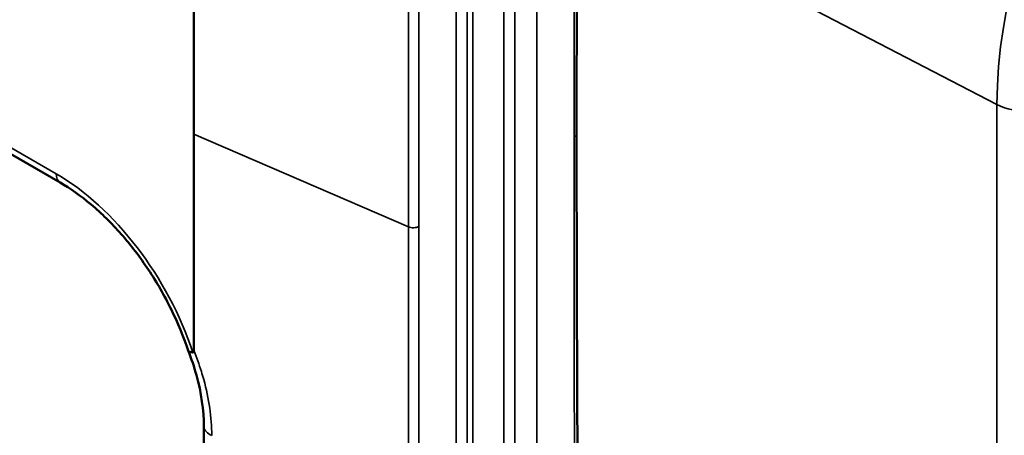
# Model space of a CAD drawing. Header units: millimetres. Extents: x 0 to 14369, y -869 to 2970.
# Tile 529 of 656: x 3819 to 3844, y 1204 to 1215. Entities that reach past the tile are written whole.
import ezdxf

# ---------------------------------------------------------------- set-up
doc = ezdxf.new("R2010")
doc.units = ezdxf.units.MM
doc.header["$LTSCALE"] = 10
doc.layers.add('Sichtbar (ISO)', color=7, linetype='Continuous', lineweight=50)
doc.layers.add('Sichtbar schmal (ISO)', color=7, linetype='Continuous', lineweight=35)

msp = doc.modelspace()

# ---------------------------------------------------------------- linework, layer by layer
at = {"layer": 'Sichtbar (ISO)'}
msp.add_line((3812.604, 1215.065), (3820.103, 1210.735), dxfattribs=at)
msp.add_ellipse((3823.864, 1206.583), major_axis=(-0.47, -0.17), ratio=0.29022, start_param=6.275261, end_param=6.919235, dxfattribs=at)
for points in [[(3833.409, 1223.731), (3833.39, 1219.814), (3833.371, 1215.899), (3833.371, 1211.994)], [(3833.371, 1211.994), (3833.371, 1208.09), (3833.39, 1204.197), (3833.409, 1200.303)], [(3823.777, 1203.62), (3823.802, 1203.906), (3823.796, 1204.179), (3823.796, 1204.462)], [(3823.796, 1204.463), (3823.796, 1204.463), (3823.796, 1204.462), (3823.796, 1204.462)]]:
    msp.add_open_spline(points, degree=3, dxfattribs=at)
for points, knots in [([(3823.536, 1217.545), (3823.537, 1217.039), (3823.536, 1216.531), (3823.535, 1216.024), (3823.533, 1214.676), (3823.535, 1213.331), (3823.535, 1211.984)], [0.0000026, 0.0000026, 0.0000026, 0.0000026, 0.2735195, 0.2735195, 0.2735195, 1, 1, 1, 1]), ([(3823.535, 1211.984), (3823.535, 1210.638), (3823.537, 1209.292), (3823.535, 1207.944), (3823.535, 1207.437), (3823.534, 1206.93), (3823.535, 1206.423)], [0, 0, 0, 0, 0.726486, 0.726486, 0.726486, 1, 1, 1, 1]), ([(3820.103, 1210.735), (3820.368, 1210.582), (3820.637, 1210.392), (3821.166, 1209.946), (3821.426, 1209.69), (3821.922, 1209.127), (3822.157, 1208.819), (3822.589, 1208.169), (3822.785, 1207.827), (3823.128, 1207.127), (3823.275, 1206.769), (3823.393, 1206.414)], [4.712389, 4.712389, 4.712389, 4.712389, 4.938031, 4.938031, 5.163672, 5.163672, 5.389314, 5.389314, 5.614956, 5.614956, 5.840598, 5.840598, 5.840598, 5.840598]), ([(3823.796, 1204.463), (3823.796, 1204.874), (3823.732, 1205.327), (3823.547, 1205.992), (3823.476, 1206.202), (3823.394, 1206.412)], [0, 0, 0, 0, 0.1575188, 0.1575188, 0.2290061, 0.2290061, 0.2290061, 0.2290061]), ([(3823.535, 1206.421), (3823.535, 1206.409), (3823.534, 1206.395), (3823.53, 1206.379), (3823.528, 1206.374), (3823.524, 1206.368), (3823.522, 1206.367), (3823.519, 1206.365), (3823.517, 1206.365), (3823.515, 1206.365)], [-0.009041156, -0.009041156, -0.009041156, -0.009041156, -0.004399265, -0.004399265, -0.002024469, -0.002024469, -0.000983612, -0.000983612, -0.000000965, -0.000000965, -0.000000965, -0.000000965])]:
    msp.add_open_spline(points, degree=3, knots=knots, dxfattribs=at)
at = {"layer": 'Sichtbar schmal (ISO)'}
for p, q in [((3832.349, 1199.643), (3832.349, 1223.072)), ((3831.5, 1222.827), (3831.5, 1199.398)), ((3831.783, 1199.479), (3831.783, 1222.909)), ((3830.561, 1222.203), (3830.561, 1198.774)), ((3830.702, 1198.937), (3830.702, 1222.366)), ((3830.278, 1221.876), (3830.278, 1198.447)), ((3844.17, 1212.742), (3833.385, 1218.349)), ((3820, 1210.964), (3812.5, 1215.293)), ((3844.17, 1194.929), (3844.17, 1212.742)), ((3823.535, 1211.984), (3829.053, 1209.595)), ((3829.054, 1205.447), (3829.054, 1205.447))]:
    msp.add_line(p, q, dxfattribs=at)
for centre, major_axis, start_param, end_param in [((3852.288, 1217.429), (-5.74, -9.943), 3.926991, 5.497787), ((3844.973, 1213.257), (1.2, 0), 3.979351, 5.497787), ((3820, 1206.473), (2.75, -4.763), 1.227552, 2.356194), ((3820.353, 1211.168), (-0.25, -0.433), 5.497787, 6.283185)]:
    msp.add_ellipse(centre, major_axis=major_axis, ratio=0.57735, start_param=start_param, end_param=end_param, dxfattribs=at)
for points, knots in [([(3833.312, 1211.913), (3833.312, 1212.89), (3833.312, 1214.354), (3833.312, 1216.063), (3833.312, 1217.039), (3833.312, 1217.771), (3833.312, 1218.381), (3833.312, 1218.869), (3833.314, 1219.236), (3833.316, 1219.604), (3833.321, 1220.094), (3833.326, 1220.586), (3833.331, 1221.077), (3833.336, 1221.567), (3833.343, 1222.426), (3833.348, 1223.161), (3833.35, 1223.65)], [0, 0, 0, 0, 0.25, 0.375, 0.4375, 0.5, 0.5625, 0.59375, 0.625, 0.65625, 0.6875, 0.75, 0.78125, 0.8125, 0.875, 1, 1, 1, 1]), ([(3829.277, 1221.298), (3829.279, 1220.811), (3829.283, 1220.082), (3829.291, 1219.232), (3829.295, 1218.746), (3829.3, 1218.261), (3829.306, 1217.776), (3829.311, 1217.291), (3829.313, 1216.926), (3829.314, 1216.561), (3829.315, 1216.073), (3829.314, 1215.463), (3829.315, 1214.731), (3829.314, 1213.754), (3829.314, 1212.046), (3829.315, 1210.582), (3829.315, 1209.605)], [0, 0, 0, 0, 0.125, 0.1875, 0.21875, 0.25, 0.3125, 0.34375, 0.375, 0.40625, 0.4375, 0.5, 0.5625, 0.625, 0.75, 1, 1, 1, 1]), ([(3829.053, 1216.306), (3829.053, 1216.303), (3829.053, 1216.299), (3829.053, 1216.296), (3829.053, 1216.259), (3829.053, 1216.222), (3829.053, 1216.184), (3829.053, 1215.94), (3829.053, 1215.696), (3829.054, 1215.452), (3829.054, 1215.208), (3829.054, 1214.964), (3829.054, 1214.72), (3829.053, 1214.476), (3829.054, 1214.232), (3829.054, 1213.988), (3829.054, 1213.641), (3829.053, 1213.294), (3829.053, 1212.948), (3829.053, 1212.806), (3829.053, 1212.665), (3829.053, 1212.523), (3829.053, 1211.547), (3829.053, 1210.571), (3829.053, 1209.595)], [0, 0, 0, 0, 0.001431, 0.001431, 0.001431, 0.018131, 0.018131, 0.018131, 0.127228, 0.127228, 0.127228, 0.236324, 0.236324, 0.236324, 0.345421, 0.345421, 0.345421, 0.500423, 0.500423, 0.500423, 0.563614, 0.563614, 0.563614, 1, 1, 1, 1]), ([(3833.312, 1211.913), (3833.343, 1211.931), (3833.367, 1211.959), (3833.37, 1211.987), (3833.37, 1211.989), (3833.371, 1211.992), (3833.371, 1211.994)], [0, 0, 0, 0, 0.4997886, 0.4997886, 0.4997886, 0.5438306, 0.5438306, 0.5438306, 0.5438306]), ([(3833.35, 1200.221), (3833.348, 1200.708), (3833.343, 1201.437), (3833.336, 1202.287), (3833.331, 1202.772), (3833.326, 1203.258), (3833.321, 1203.743), (3833.316, 1204.228), (3833.314, 1204.593), (3833.312, 1204.958), (3833.312, 1205.446), (3833.312, 1206.056), (3833.312, 1206.788), (3833.312, 1207.765), (3833.312, 1209.473), (3833.312, 1210.937), (3833.312, 1211.913)], [0, 0, 0, 0, 0.125, 0.1875, 0.21875, 0.25, 0.3125, 0.34375, 0.375, 0.40625, 0.4375, 0.5, 0.5625, 0.625, 0.75, 1, 1, 1, 1]), ([(3829.053, 1209.595), (3829.088, 1209.58), (3829.139, 1209.57), (3829.187, 1209.572), (3829.236, 1209.574), (3829.284, 1209.588), (3829.315, 1209.605)], [0, 0, 0, 0, 0.500078, 0.500078, 0.500078, 1, 1, 1, 1]), ([(3829.053, 1202.884), (3829.053, 1202.887), (3829.053, 1202.89), (3829.053, 1202.893), (3829.053, 1202.931), (3829.053, 1202.968), (3829.053, 1203.005), (3829.054, 1203.249), (3829.054, 1203.493), (3829.054, 1203.737), (3829.054, 1203.981), (3829.054, 1204.225), (3829.054, 1204.469), (3829.054, 1204.502), (3829.054, 1204.535), (3829.054, 1204.568), (3829.054, 1204.779), (3829.054, 1204.99), (3829.054, 1205.202), (3829.054, 1205.548), (3829.054, 1205.895), (3829.054, 1206.242), (3829.054, 1206.383), (3829.054, 1206.525), (3829.054, 1206.666), (3829.054, 1207.642), (3829.053, 1208.618), (3829.053, 1209.595)], [0, 0, 0, 0, 0.001437, 0.001437, 0.001437, 0.018149, 0.018149, 0.018149, 0.127244, 0.127244, 0.127244, 0.236338, 0.236338, 0.236338, 0.250966, 0.250966, 0.250966, 0.345433, 0.345433, 0.345433, 0.500434, 0.500434, 0.500434, 0.563622, 0.563622, 0.563622, 1, 1, 1, 1]), ([(3829.315, 1209.605), (3829.315, 1208.629), (3829.314, 1207.165), (3829.314, 1205.456), (3829.315, 1204.48), (3829.314, 1203.748), (3829.315, 1203.138), (3829.314, 1202.65), (3829.313, 1202.283), (3829.311, 1201.915), (3829.306, 1201.425), (3829.3, 1200.933), (3829.295, 1200.442), (3829.291, 1199.951), (3829.283, 1199.093), (3829.279, 1198.358), (3829.277, 1197.869)], [0, 0, 0, 0, 0.25, 0.375, 0.4375, 0.5, 0.5625, 0.59375, 0.625, 0.65625, 0.6875, 0.75, 0.78125, 0.8125, 0.875, 1, 1, 1, 1]), ([(3823.535, 1206.423), (3823.609, 1206.238), (3823.674, 1206.056), (3823.731, 1205.875), (3823.753, 1205.807), (3823.773, 1205.739), (3823.792, 1205.67), (3823.861, 1205.422), (3823.913, 1205.175), (3823.948, 1204.935), (3823.982, 1204.696), (3823.999, 1204.463), (3823.998, 1204.233)], [0.000002, 0.000002, 0.000002, 0.000002, 0.24178, 0.24178, 0.24178, 0.3333333, 0.3333333, 0.3333333, 0.6666667, 0.6666667, 0.6666667, 1, 1, 1, 1]), ([(3823.796, 1204.462), (3823.796, 1204.456), (3823.799, 1204.405), (3823.85, 1204.313), (3823.946, 1204.254), (3823.998, 1204.233)], [0.4624326, 0.4624326, 0.4624326, 0.4624326, 0.5, 0.75, 1, 1, 1, 1])]:
    msp.add_open_spline(points, degree=3, knots=knots, dxfattribs=at)

doc.saveas('drawing.dxf')
